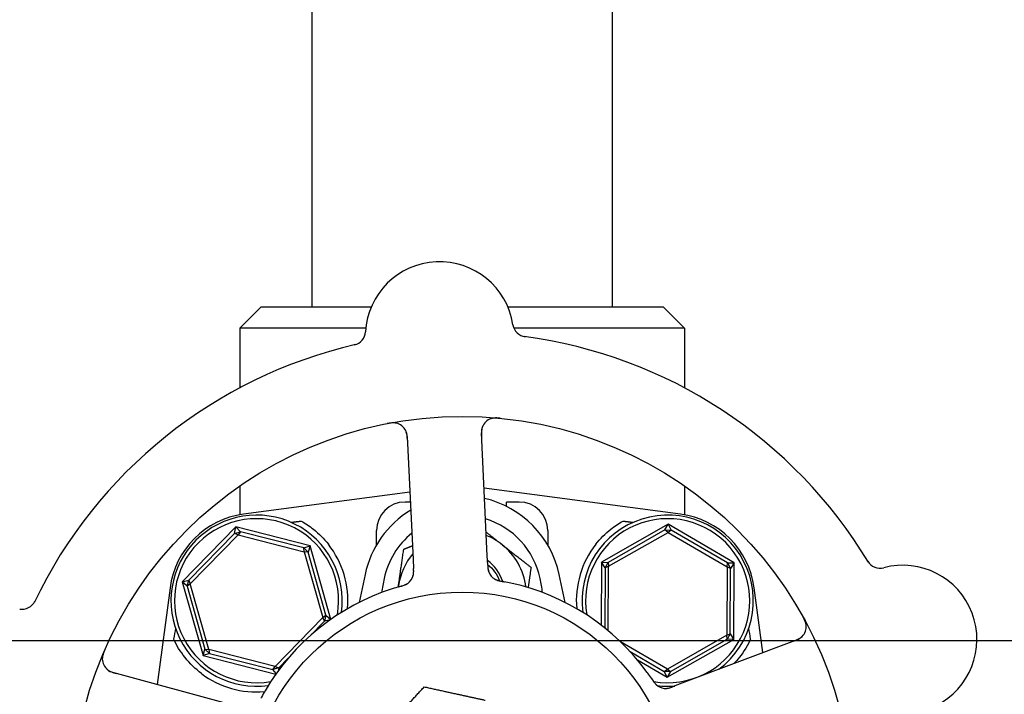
# Model space of a CAD drawing. Header units: inches. Extents: x 36 to 1719, y -84 to 1122.
# Tile 566 of 571: x 1050.18 to 1054.49, y 896.26 to 899.21. Entities that reach past the tile are written whole.
import ezdxf

# ---------------------------------------------------------------- set-up
doc = ezdxf.new("R2010")
doc.units = ezdxf.units.IN
doc.header["$LTSCALE"] = 48
doc.header["$MEASUREMENT"] = 0
doc.layers.add('Dimension (ANSI)', color=7, linetype='Continuous', lineweight=25)
doc.layers.add('Visible (ANSI)', color=7, linetype='Continuous', lineweight=30)
doc.styles.add('Note Text (ANSI)', font='tahoma.ttf')
doc.dimstyles.new('Architectural (ANSI)', dxfattribs={"dimscale": 48, "dimtxt": 0.125, "dimasz": 0.098425, "dimexe": 0.125, "dimexo": 0.0625, "dimgap": 0.031496, "dimtad": 0, "dimtih": 1, "dimtoh": 1, "dimdec": 4, "dimrnd": 1e-08, "dimzin": 3, "dimdsep": 46, "dimlunit": 4, "dimtxsty": 'Note Text (ANSI)', "dimcen": 0.09, "dimdle": 0.393701, "dimclrd": 256, "dimclre": 256, "dimclrt": 256, "dimadec": 0, "dimazin": 3, "dimtfac": 0.96, "dimtofl": 0, "dimtmove": 0, "dimatfit": 3, "dimfxl": 1, "dimfrac": 2, "dimtolj": 1, "dimtzin": 12, "dimlwd": -1, "dimlwe": -1, "dimarcsym": 0})

# ---------------------------------------------------------------- blocks, each defined once
blk = doc.blocks.new('*D17')
at = {"layer": 'Defpoints', "color": 0, "transparency": 16777216}
for p in [(1035.9177, 896.4914), (1035.9177, 760.4914), (1124.1195, 760.4914)]:
    blk.add_point(p, dxfattribs=at)
at = {"layer": 'Dimension (ANSI)', "transparency": 16777216}
for p, q in [((1038.9177, 896.4914), (1130.1195, 896.4914)), ((1124.1195, 891.767), (1124.1195, 835.0133)), ((1124.1195, 765.2158), (1124.1195, 825.9695)), ((1038.9177, 760.4914), (1130.1195, 760.4914))]:
    blk.add_line(p, q, dxfattribs=at)
for points in [[(1123.3321, 891.767), (1124.9069, 891.767), (1124.1195, 896.4914)], [(1123.3321, 765.2158), (1124.9069, 765.2158), (1124.1195, 760.4914)]]:
    blk.add_solid(points, dxfattribs=at)
at = {"layer": 'Dimension (ANSI)', "transparency": 16777216, "insert": (1114.0215, 833.5015), "char_height": 6, "attachment_point": 1, "style": 'Note Text (ANSI)'}
blk.add_mtext('\\A1;11\'-4"', dxfattribs=at)

msp = doc.modelspace()

# ---------------------------------------------------------------- linework, layer by layer
at = {"layer": 'Visible (ANSI)'}
for p, q in [((1052.77153, 900.40377), (1052.77153, 897.9539)), ((1051.45653, 899.9789), (1051.45653, 897.9539)), ((1051.23403, 897.9539), (1051.14028, 897.86015)), ((1051.23403, 897.9539), (1051.71636, 897.9539)), ((1052.31437, 897.9539), (1052.99403, 897.9539)), ((1052.99403, 897.9539), (1053.08778, 897.86015)), ((1051.69211, 897.86015), (1051.14028, 897.86015)), ((1051.14028, 897.86015), (1051.14028, 897.59873)), ((1053.08778, 897.86015), (1052.34105, 897.86015)), ((1053.08778, 897.86015), (1053.08778, 897.59873)), ((1052.22419, 896.86314), (1052.19839, 897.40185)), ((1051.87376, 897.3863), (1051.89956, 896.84759)), ((1051.14028, 897.16903), (1051.14028, 897.04262)), ((1051.88545, 897.14222), (1051.15736, 897.0453)), ((1053.07069, 897.0453), (1052.20998, 897.15987)), ((1053.08778, 897.16903), (1053.08778, 897.04262)), ((1051.88754, 897.09858), (1051.86403, 897.09858)), ((1052.30778, 897.08003), (1052.30778, 897.09858)), ((1052.36403, 897.09858), (1052.30778, 897.09858)), ((1051.12316, 896.98945), (1050.88882, 896.74923)), ((1051.11713, 896.96089), (1051.12316, 896.98945)), ((1051.11713, 896.96089), (1051.14319, 896.96822)), ((1051.12316, 896.98945), (1051.14319, 896.96822)), ((1051.44836, 896.90661), (1051.12316, 896.98945)), ((1051.14319, 896.96822), (1051.13293, 896.95471)), ((1051.42062, 896.89756), (1051.14319, 896.96822)), ((1051.73903, 896.91037), (1051.73903, 896.97358)), ((1052.48903, 896.97358), (1052.48903, 896.91037)), ((1053.01574, 897.00198), (1052.72426, 896.83567)), ((1053.00207, 896.97619), (1052.75341, 896.83431)), ((1052.75542, 896.81747), (1053.01555, 896.96589)), ((1053.00207, 896.97619), (1053.01574, 897.00198)), ((1053.00207, 896.97619), (1053.02914, 896.97605)), ((1053.01555, 896.96589), (1053.00207, 896.97619)), ((1053.02914, 896.97605), (1053.01555, 896.96589)), ((1053.01555, 896.96589), (1053.27416, 896.81482)), ((1053.01574, 897.00198), (1053.02914, 896.97605)), ((1053.3055, 896.83271), (1053.01574, 897.00198)), ((1053.27634, 896.83165), (1053.02914, 896.97605)), ((1051.11713, 896.96089), (1050.91722, 896.75596)), ((1050.92379, 896.74032), (1051.13293, 896.95471)), ((1051.13293, 896.95471), (1051.11713, 896.96089)), ((1051.13293, 896.95471), (1051.42316, 896.88078)), ((1051.42062, 896.89756), (1051.44836, 896.90661)), ((1051.42062, 896.89756), (1051.43999, 896.87866)), ((1051.42316, 896.88078), (1051.42062, 896.89756)), ((1051.43999, 896.87866), (1051.42316, 896.88078)), ((1051.42316, 896.88078), (1051.50426, 896.59247)), ((1051.44836, 896.90661), (1051.43999, 896.87866)), ((1051.51751, 896.60306), (1051.43999, 896.87866)), ((1051.53896, 896.58451), (1051.44836, 896.90661)), ((1051.89956, 896.84759), (1051.90147, 896.80773)), ((1052.2261, 896.8233), (1052.22419, 896.86314)), ((1052.72426, 896.83567), (1052.72285, 896.5597)), ((1052.72426, 896.83567), (1052.75341, 896.83431)), ((1052.73976, 896.81095), (1052.72426, 896.83567)), ((1052.73976, 896.81095), (1052.73842, 896.54751)), ((1052.73976, 896.81095), (1052.75341, 896.83431)), ((1052.75542, 896.81747), (1052.73976, 896.81095)), ((1052.75341, 896.83431), (1052.75542, 896.81747)), ((1052.75398, 896.53481), (1052.75542, 896.81747)), ((1053.27416, 896.81482), (1053.27263, 896.51533)), ((1053.27416, 896.81482), (1053.27634, 896.83165)), ((1053.28975, 896.80814), (1053.27416, 896.81482)), ((1053.27634, 896.83165), (1053.3055, 896.83271)), ((1053.27634, 896.83165), (1053.28975, 896.80814)), ((1053.28829, 896.52185), (1053.28975, 896.80814)), ((1053.3055, 896.83271), (1053.28975, 896.80814)), ((1053.30379, 896.49712), (1053.3055, 896.83271)), ((1050.88882, 896.74923), (1050.91722, 896.75596)), ((1050.91054, 896.72974), (1050.88882, 896.74923)), ((1050.88882, 896.74923), (1050.97969, 896.42618)), ((1050.91054, 896.72974), (1050.91722, 896.75596)), ((1050.91722, 896.75596), (1050.92379, 896.74032)), ((1051.68911, 896.78095), (1051.66344, 896.65913)), ((1052.56461, 896.65913), (1052.53894, 896.78095)), ((1050.83513, 896.72306), (1050.77869, 896.2991)), ((1050.92379, 896.74032), (1050.91054, 896.72974)), ((1050.91054, 896.72974), (1050.98806, 896.45414)), ((1051.00489, 896.45201), (1050.92379, 896.74032)), ((1053.43076, 896.43881), (1053.39292, 896.72306)), ((1051.50426, 896.59247), (1051.29512, 896.37809)), ((1051.44725, 896.51166), (1051.51083, 896.57683)), ((1051.50426, 896.59247), (1051.51751, 896.60306)), ((1051.51083, 896.57683), (1051.50426, 896.59247)), ((1051.51751, 896.60306), (1051.51083, 896.57683)), ((1051.53681, 896.58299), (1051.51083, 896.57683)), ((1051.51751, 896.60306), (1051.53852, 896.5842)), ((1053.01231, 896.33082), (1053.30379, 896.49712)), ((1053.27263, 896.51533), (1053.0125, 896.3669)), ((1053.02598, 896.3566), (1053.27464, 896.49848)), ((1053.5804, 896.49548), (1053.07603, 896.30447)), ((1053.27263, 896.51533), (1053.28829, 896.52185)), ((1053.27464, 896.49848), (1053.27263, 896.51533)), ((1053.28829, 896.52185), (1053.27464, 896.49848)), ((1053.30379, 896.49712), (1053.27464, 896.49848)), ((1053.28829, 896.52185), (1053.30379, 896.49712)), ((1050.97969, 896.42618), (1050.98806, 896.45414)), ((1050.98806, 896.45414), (1051.00489, 896.45201)), ((1051.00743, 896.43524), (1050.98806, 896.45414)), ((1051.00489, 896.45201), (1051.00743, 896.43524)), ((1051.29512, 896.37809), (1051.00489, 896.45201)), ((1053.0125, 896.3669), (1052.80809, 896.48631)), ((1051.00743, 896.43524), (1050.97969, 896.42618)), ((1050.97969, 896.42618), (1051.29841, 896.345)), ((1051.00743, 896.43524), (1051.28486, 896.36457)), ((1051.31092, 896.3719), (1051.35247, 896.4145)), ((1052.84935, 896.44411), (1052.99891, 896.35674)), ((1052.88189, 896.407), (1053.01231, 896.33082)), ((1051.28486, 896.36457), (1051.29512, 896.37809)), ((1051.31092, 896.3719), (1051.28486, 896.36457)), ((1051.30053, 896.34797), (1051.28486, 896.36457)), ((1051.29512, 896.37809), (1051.31092, 896.3719)), ((1051.31092, 896.3719), (1051.30806, 896.35836)), ((1052.99891, 896.35674), (1053.0125, 896.3669)), ((1053.0125, 896.3669), (1053.02598, 896.3566)), ((1051.10501, 896.21008), (1050.58469, 896.35201)), ((1053.02598, 896.3566), (1052.99891, 896.35674)), ((1053.01231, 896.33082), (1052.99891, 896.35674)), ((1053.02598, 896.3566), (1053.01231, 896.33082)), ((1053.07603, 896.30447), (1053.0387, 896.29034))]:
    msp.add_line(p, q, dxfattribs=at)
for radius in [1.7075, 0.9375]:
    msp.add_circle((1052.11403, 895.7664), radius, dxfattribs=at)
for centre, radius, start, end in [((1052.01537, 897.82654), 0.325, 8.66113, 176.82247), ((1052.39845, 897.88489), 0.0625, 188.66113, 262.3534), ((1051.62846, 897.84802), 0.0625, 283.1302, 356.82247), ((1052.11403, 895.7664), 2.075, 102.99965, 154.48395), ((1052.11403, 895.7664), 2.075, 30.99965, 82.48395), ((1051.81133, 897.38331), 0.0625, 2.7418, 100.60325), ((1052.26082, 897.40484), 0.0625, 84.88035, 182.7418), ((1051.86403, 896.97358), 0.125, 90, 180), ((1052.11403, 896.6914), 0.43425, 11.9007, 76.93978), ((1052.36403, 896.97358), 0.125, 0, 90), ((1052.11403, 896.6914), 0.43425, 121.17296, 168.0993), ((1051.20685, 896.67358), 0.375, 97.58266, 172.41734), ((1051.21403, 896.6664), 0.375, 352.17396, 277.82604), ((1051.21403, 896.6664), 0.35938, 350.02465, 279.97535), ((1052.11403, 896.6914), 0.34909, 11.9007, 72.94151), ((1053.01403, 896.6664), 0.375, 306.768, 187.82604), ((1053.01403, 896.6664), 0.35938, 260.11375, 189.97535), ((1053.0212, 896.67358), 0.375, 7.58266, 82.41734), ((1052.11403, 896.6914), 0.34909, 129.05816, 168.0993), ((1052.11403, 896.6914), 0.2815, 51.86636, 67.90218), ((1051.21403, 896.6664), 0.4, 355.00108, 38.18136), ((1052.11403, 896.6914), 0.2815, 7.18473, 51.86636), ((1053.01403, 896.6664), 0.4, 141.81864, 184.99892), ((1052.11403, 896.6914), 0.2815, 140.00252, 171.86636), ((1052.11403, 896.6914), 0.18733, 18.39093, 53.59902), ((1053.94371, 896.87145), 0.0625, 211.1302, 284.82247), ((1052.2891, 896.81438), 0.0625, 200.31583, 240.22862), ((1054.04285, 896.49685), 0.325, 296.66113, 104.82247), ((1051.83961, 896.79285), 0.0625, 305.2706, 346.30345), ((1052.11403, 895.7664), 1, 107.83299, 149.65061), ((1052.11403, 896.6914), 0.2815, 171.86636, 172.81527), ((1052.11403, 895.7664), 1, 35.83299, 77.65061), ((1050.18711, 896.69155), 0.0625, 260.66113, 334.3534), ((1053.55826, 896.55393), 0.0625, 290.7418, 28.60325), ((1050.60114, 896.41231), 0.0625, 156.88035, 254.7418), ((1051.21403, 896.6664), 0.4, 232.97261, 274.99892), ((1053.00544, 896.34457), 0.0625, 233.2706, 274.30345), ((1053.01403, 896.6664), 0.375, 263.08462, 274.7156)]:
    msp.add_arc(centre, radius, start, end, dxfattribs=at)
for centre, major_axis, start_param, end_param in [((1050.61607, 893.65657), (0.57653, 4.33091), 0.8462542, 0.8607442), ((1053.61198, 893.65657), (-0.57653, 4.33091), 5.4224411, 5.4369311)]:
    msp.add_ellipse(centre, major_axis=major_axis, ratio=0.0429148, start_param=start_param, end_param=end_param, dxfattribs=at)
for points, knots in [([(1051.82699, 897.44382), (1051.82644, 897.44395), (1051.82574, 897.4441), (1051.8233, 897.44459), (1051.82133, 897.44489), (1051.81728, 897.44522), (1051.81548, 897.44531), (1051.8111, 897.44533), (1051.80837, 897.44523), (1051.80325, 897.44483), (1051.80081, 897.44456), (1051.79576, 897.44387), (1051.79311, 897.44343), (1051.78896, 897.44267), (1051.78739, 897.44237), (1051.78579, 897.44205)], [0.10313051, 0.10313051, 0.10313051, 0.10313051, 0.11603194, 0.11603194, 0.14472132, 0.14472132, 0.16305353, 0.16305353, 0.18481803, 0.18481803, 0.20320409, 0.20320409, 0.22373688, 0.22373688, 0.23709216, 0.23709216, 0.23709216, 0.23709216]), ([(1052.28066, 897.46575), (1052.27985, 897.46583), (1052.27904, 897.46591), (1052.27564, 897.46623), (1052.27293, 897.46645), (1052.26793, 897.46673), (1052.26563, 897.4668), (1052.26061, 897.46684), (1052.25784, 897.46675), (1052.25341, 897.46644), (1052.25161, 897.46625), (1052.24825, 897.46578), (1052.24667, 897.46549), (1052.24359, 897.46481), (1052.2421, 897.46441), (1052.24029, 897.46385), (1052.23976, 897.46367), (1052.23934, 897.46353)], [0, 0, 0, 0, 0.00673636, 0.00673636, 0.02806078, 0.02806078, 0.0453371, 0.0453371, 0.06652159, 0.06652159, 0.08352225, 0.08352225, 0.101589, 0.101589, 0.12223492, 0.12223492, 0.13206643, 0.13206643, 0.13206643, 0.13206643]), ([(1051.87455, 897.36983), (1051.87452, 897.37045), (1051.87449, 897.37107), (1051.87439, 897.37311), (1051.87432, 897.37453), (1051.87393, 897.38128), (1051.87348, 897.38645), (1051.87228, 897.39455), (1051.8716, 897.39789), (1051.86938, 897.40618), (1051.86735, 897.41096), (1051.86568, 897.41414), (1051.86552, 897.41445), (1051.86536, 897.41473)], [0, 0, 0, 0, 0.00480624, 0.00480624, 0.01589597, 0.01589597, 0.05833406, 0.05833406, 0.09384639, 0.09384639, 0.15340885, 0.15340885, 0.16065924, 0.16065924, 0.16065924, 0.16065924]), ([(1052.20427, 897.43144), (1052.20399, 897.43083), (1052.20366, 897.43007), (1052.20242, 897.42693), (1052.20163, 897.42456), (1052.20007, 897.41784), (1052.1994, 897.41356), (1052.19878, 897.40521), (1052.19869, 897.40125), (1052.19877, 897.39536), (1052.19883, 897.39359), (1052.19897, 897.38971), (1052.19907, 897.38756), (1052.19918, 897.38545)], [0.11682073, 0.11682073, 0.11682073, 0.11682073, 0.13209763, 0.13209763, 0.17640845, 0.17640845, 0.22121697, 0.22121697, 0.25582457, 0.25582457, 0.27005755, 0.27005755, 0.2865375, 0.2865375, 0.2865375, 0.2865375]), ([(1051.4096, 897.01532), (1051.42743, 897.00533), (1051.44565, 896.99327), (1051.48705, 896.96033), (1051.50953, 896.93772), (1051.52845, 896.91366)], [0.52955844, 0.52955844, 0.52955844, 0.52955844, 0.6981502, 0.6981502, 0.92955653, 0.92955653, 0.92955653, 0.92955653]), ([(1052.6996, 896.91366), (1052.71855, 896.93775), (1052.74107, 896.96039), (1052.78247, 896.99332), (1052.80065, 897.00535), (1052.81845, 897.01532)], [2.4581256, 2.4581256, 2.4581256, 2.4581256, 2.68988255, 2.68988255, 2.85814401, 2.85814401, 2.85814401, 2.85814401]), ([(1051.89826, 896.77125), (1051.89836, 896.77152), (1051.89845, 896.7718), (1051.89882, 896.7729), (1051.8991, 896.77378), (1051.89982, 896.77633), (1051.90024, 896.77807), (1051.90125, 896.78332), (1051.90165, 896.78706), (1051.90193, 896.79384), (1051.9019, 896.79694), (1051.90181, 896.7999)], [0.094581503, 0.094581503, 0.094581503, 0.094581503, 0.09763667, 0.09763667, 0.105884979, 0.105884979, 0.120706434, 0.120706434, 0.149461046, 0.149461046, 0.17255876, 0.17255876, 0.17255876, 0.17255876]), ([(1051.9001, 896.77709), (1051.9001, 896.77709), (1051.9001, 896.7771), (1051.90011, 896.77713), (1051.90012, 896.7772), (1051.90021, 896.77752), (1051.90028, 896.77782), (1051.90062, 896.77926), (1051.90101, 896.78117), (1051.90138, 896.78388), (1051.90147, 896.78457), (1051.90186, 896.78839), (1051.90198, 896.79177), (1051.90189, 896.79771), (1051.90183, 896.79957), (1051.90171, 896.80248), (1051.90167, 896.80349), (1051.90157, 896.80555), (1051.90152, 896.80662), (1051.90147, 896.80766)], [0.05598665, 0.05598665, 0.05598665, 0.05598665, 0.056873, 0.056873, 0.06006969, 0.06006969, 0.06858048, 0.06858048, 0.09786866, 0.09786866, 0.10758076, 0.10758076, 0.14991048, 0.14991048, 0.16694481, 0.16694481, 0.17567446, 0.17567446, 0.18444701, 0.18444701, 0.18444701, 0.18444701]), ([(1052.2261, 896.82313), (1052.22615, 896.82217), (1052.2262, 896.82118), (1052.22629, 896.81928), (1052.22634, 896.81835), (1052.22649, 896.81564), (1052.2266, 896.81392), (1052.22681, 896.81114), (1052.22691, 896.81003), (1052.22732, 896.80583), (1052.22772, 896.8032), (1052.2285, 896.79922), (1052.22899, 896.79725), (1052.2299, 896.79435), (1052.23016, 896.79357), (1052.23057, 896.79243), (1052.23074, 896.79199), (1052.23081, 896.7918), (1052.23082, 896.79178), (1052.23082, 896.79178)], [0, 0, 0, 0, 0.00805947, 0.00805947, 0.01607833, 0.01607833, 0.0318321, 0.0318321, 0.04288224, 0.04288224, 0.07619177, 0.07619177, 0.108399, 0.108399, 0.12047641, 0.12047641, 0.12953115, 0.12953115, 0.13163232, 0.13163232, 0.13163232, 0.13163232]), ([(1052.22653, 896.815), (1052.2266, 896.81396), (1052.22668, 896.8129), (1052.22704, 896.80876), (1052.22743, 896.8056), (1052.22852, 896.7997), (1052.22921, 896.79689), (1052.23056, 896.79264), (1052.23115, 896.79105), (1052.23202, 896.78895), (1052.2323, 896.78832), (1052.23262, 896.78761), (1052.23268, 896.78748), (1052.23274, 896.78736)], [0.016833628, 0.016833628, 0.016833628, 0.016833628, 0.024996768, 0.024996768, 0.048690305, 0.048690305, 0.071674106, 0.071674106, 0.086017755, 0.086017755, 0.092484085, 0.092484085, 0.093980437, 0.093980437, 0.093980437, 0.093980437]), ([(1052.25268, 896.76358), (1052.25312, 896.76328), (1052.25359, 896.76297), (1052.25488, 896.76215), (1052.25579, 896.76161), (1052.25734, 896.76077), (1052.25775, 896.76056), (1052.25941, 896.75972), (1052.26088, 896.75903), (1052.2641, 896.75772), (1052.26574, 896.7571), (1052.26886, 896.75605), (1052.27023, 896.75561), (1052.27415, 896.75445), (1052.27695, 896.75371), (1052.28221, 896.75246), (1052.28468, 896.75192), (1052.29034, 896.75076), (1052.29354, 896.75016), (1052.29749, 896.74942), (1052.29826, 896.74928), (1052.29902, 896.74914)], [0.13529989, 0.13529989, 0.13529989, 0.13529989, 0.15041637, 0.15041637, 0.17862377, 0.17862377, 0.18801437, 0.18801437, 0.21370501, 0.21370501, 0.23365387, 0.23365387, 0.24706173, 0.24706173, 0.26969876, 0.26969876, 0.28871805, 0.28871805, 0.31389266, 0.31389266, 0.3199487, 0.3199487, 0.3199487, 0.3199487]), ([(1052.25731, 896.76055), (1052.25731, 896.76055), (1052.25738, 896.76051), (1052.25772, 896.76032), (1052.25813, 896.76008), (1052.25928, 896.75947), (1052.26009, 896.75905), (1052.26264, 896.75785), (1052.26462, 896.75703), (1052.26834, 896.75572), (1052.26995, 896.75521), (1052.27292, 896.75438), (1052.27422, 896.75404), (1052.27767, 896.75319), (1052.27993, 896.7527), (1052.28459, 896.75177), (1052.28705, 896.75132), (1052.28996, 896.7508), (1052.2905, 896.7507), (1052.29104, 896.75061)], [0.07093315, 0.07093315, 0.07093315, 0.07093315, 0.07636583, 0.07636583, 0.08666451, 0.08666451, 0.09983228, 0.09983228, 0.12422953, 0.12422953, 0.14000404, 0.14000404, 0.15098747, 0.15098747, 0.16837574, 0.16837574, 0.18725582, 0.18725582, 0.19162474, 0.19162474, 0.19162474, 0.19162474]), ([(1052.3279, 896.74326), (1052.31852, 896.74531), (1052.30678, 896.74769), (1052.29717, 896.74948), (1052.29497, 896.74989), (1052.29296, 896.75026), (1052.29113, 896.75059)], [0, 0, 0, 0, 0.41999651, 0.41999651, 0.41999651, 0.51583384, 0.51583384, 0.51583384, 0.51583384]), ([(1051.84379, 896.72919), (1051.8361, 896.72702), (1051.82526, 896.72385), (1051.81578, 896.72089), (1051.81301, 896.72002), (1051.81032, 896.71917), (1051.80778, 896.71835)], [0.48416631, 0.48416631, 0.48416631, 0.48416631, 0.88318571, 0.88318571, 0.88318571, 1, 1, 1, 1]), ([(1051.83599, 896.72697), (1051.83913, 896.72788), (1051.84225, 896.72877), (1051.84798, 896.73048), (1051.85058, 896.73129), (1051.85542, 896.7329), (1051.8577, 896.73371), (1051.86138, 896.7351), (1051.86288, 896.7357), (1051.86614, 896.73706), (1051.8678, 896.73782), (1051.87075, 896.73925), (1051.87202, 896.73993), (1051.8749, 896.74156), (1051.87629, 896.74246), (1051.87866, 896.74412), (1051.87969, 896.74492), (1051.88055, 896.74562)], [0, 0, 0, 0, 0.02532917, 0.02532917, 0.0459278, 0.0459278, 0.06431611, 0.06431611, 0.0780154, 0.0780154, 0.09688899, 0.09688899, 0.11755371, 0.11755371, 0.15067697, 0.15067697, 0.17984281, 0.17984281, 0.17984281, 0.17984281]), ([(1051.8438, 896.72919), (1051.84467, 896.72944), (1051.84553, 896.72968), (1051.84728, 896.73017), (1051.84816, 896.73042), (1051.85138, 896.73134), (1051.85377, 896.73206), (1051.85844, 896.73358), (1051.86076, 896.7344), (1051.8642, 896.73575), (1051.86548, 896.73628), (1051.86843, 896.73761), (1051.86997, 896.73838), (1051.87229, 896.73966), (1051.87319, 896.74019), (1051.8749, 896.74127), (1051.87571, 896.74182), (1051.8763, 896.74224), (1051.8764, 896.74231), (1051.8764, 896.74231)], [0, 0, 0, 0, 0.00712604, 0.00712604, 0.01419238, 0.01419238, 0.03284312, 0.03284312, 0.05207098, 0.05207098, 0.06472354, 0.06472354, 0.08419423, 0.08419423, 0.09866358, 0.09866358, 0.11516786, 0.11516786, 0.12167905, 0.12167905, 0.12167905, 0.12167905]), ([(1053.62065, 896.55773), (1053.6206, 896.5583), (1053.62054, 896.55901), (1053.62024, 896.56149), (1053.61992, 896.56345), (1053.61899, 896.5674), (1053.61851, 896.56915), (1053.61718, 896.57332), (1053.61624, 896.57588), (1053.61427, 896.58063), (1053.61326, 896.58287), (1053.61105, 896.58746), (1053.60981, 896.58984), (1053.6078, 896.59355), (1053.60703, 896.59495), (1053.60624, 896.59637)], [0.10313051, 0.10313051, 0.10313051, 0.10313051, 0.11603194, 0.11603194, 0.14472131, 0.14472131, 0.16305353, 0.16305353, 0.18481803, 0.18481803, 0.20320408, 0.20320408, 0.22373688, 0.22373688, 0.23709216, 0.23709216, 0.23709216, 0.23709216]), ([(1050.97315, 896.34706), (1050.94658, 896.36709), (1050.92168, 896.39139), (1050.88015, 896.44357), (1050.86359, 896.47149), (1050.85143, 896.49751), (1050.85119, 896.49802), (1050.85095, 896.49854)], [2.42631307, 2.42631307, 2.42631307, 2.42631307, 2.67966435, 2.67966435, 2.93613641, 2.93613641, 2.94128789, 2.94128789, 2.94128789, 2.94128789]), ([(1053.3771, 896.49854), (1053.3652, 896.47279), (1053.34861, 896.4446), (1053.32022, 896.40874), (1053.31226, 896.3996), (1053.30387, 896.39079)], [0.44734115, 0.44734115, 0.44734115, 0.44734115, 0.70623872, 0.70623872, 0.7975395, 0.7975395, 0.7975395, 0.7975395]), ([(1053.56498, 896.48964), (1053.56556, 896.48986), (1053.56614, 896.49008), (1053.56805, 896.4908), (1053.56938, 896.49131), (1053.57568, 896.49376), (1053.58045, 896.4958), (1053.58778, 896.49944), (1053.59076, 896.50112), (1053.59795, 896.50579), (1053.60187, 896.5092), (1053.60438, 896.51176), (1053.60462, 896.51202), (1053.60484, 896.51225)], [0, 0, 0, 0, 0.00480624, 0.00480624, 0.01589597, 0.01589597, 0.05833406, 0.05833406, 0.09384639, 0.09384639, 0.15340885, 0.15340885, 0.16065924, 0.16065924, 0.16065924, 0.16065924]), ([(1050.54934, 896.45), (1050.54901, 896.44926), (1050.54869, 896.44852), (1050.54733, 896.44537), (1050.54628, 896.44287), (1050.54448, 896.4382), (1050.54369, 896.43603), (1050.54211, 896.43127), (1050.54133, 896.42861), (1050.54026, 896.42431), (1050.53989, 896.42254), (1050.53929, 896.41919), (1050.53908, 896.4176), (1050.53877, 896.41446), (1050.5387, 896.41292), (1050.53867, 896.41102), (1050.53867, 896.41047), (1050.53868, 896.41002)], [0, 0, 0, 0, 0.00673636, 0.00673636, 0.02806078, 0.02806078, 0.0453371, 0.0453371, 0.06652159, 0.06652159, 0.08352225, 0.08352225, 0.101589, 0.101589, 0.12223492, 0.12223492, 0.13206643, 0.13206643, 0.13206643, 0.13206643]), ([(1050.55836, 896.36675), (1050.55886, 896.3663), (1050.55948, 896.36575), (1050.56208, 896.36359), (1050.56409, 896.36211), (1050.57, 896.35856), (1050.57386, 896.3566), (1050.58161, 896.35343), (1050.58535, 896.35211), (1050.59098, 896.35038), (1050.59268, 896.34988), (1050.59642, 896.34882), (1050.59849, 896.34825), (1050.60053, 896.34769)], [0.11682073, 0.11682073, 0.11682073, 0.11682073, 0.13209763, 0.13209763, 0.17640846, 0.17640846, 0.22121697, 0.22121697, 0.25582457, 0.25582457, 0.27005755, 0.27005755, 0.2865375, 0.2865375, 0.2865375, 0.2865375]), ([(1052.94619, 896.32093), (1052.94175, 896.32757), (1052.93538, 896.3369), (1052.92964, 896.345), (1052.92795, 896.34737), (1052.92632, 896.34966), (1052.92475, 896.35182)], [0.48416631, 0.48416631, 0.48416631, 0.48416631, 0.88318571, 0.88318571, 0.88318571, 1, 1, 1, 1]), ([(1052.94166, 896.32766), (1052.9435, 896.32495), (1052.94531, 896.32226), (1052.94871, 896.31734), (1052.95029, 896.31512), (1052.95332, 896.31101), (1052.95478, 896.3091), (1052.95724, 896.30602), (1052.95828, 896.30478), (1052.96058, 896.3021), (1052.96181, 896.30076), (1052.96409, 896.2984), (1052.96513, 896.29739), (1052.96757, 896.29516), (1052.96885, 896.29412), (1052.97116, 896.29238), (1052.97224, 896.29164), (1052.97318, 896.29104)], [0, 0, 0, 0, 0.0253292, 0.0253292, 0.04592782, 0.04592782, 0.06431613, 0.06431613, 0.07801539, 0.07801539, 0.09688899, 0.09688899, 0.11755369, 0.11755369, 0.15067695, 0.15067695, 0.17984281, 0.17984281, 0.17984281, 0.17984281]), ([(1052.94619, 896.32092), (1052.9467, 896.32017), (1052.94719, 896.31942), (1052.9482, 896.31791), (1052.94871, 896.31715), (1052.95058, 896.31437), (1052.952, 896.31232), (1052.95489, 896.30835), (1052.95638, 896.3064), (1052.95873, 896.30354), (1052.95964, 896.30249), (1052.96181, 896.30009), (1052.96302, 896.29887), (1052.96495, 896.29706), (1052.96574, 896.29637), (1052.96729, 896.29507), (1052.96806, 896.29448), (1052.96864, 896.29404), (1052.96875, 896.29396), (1052.96875, 896.29396)], [0, 0, 0, 0, 0.00712604, 0.00712604, 0.01419238, 0.01419238, 0.03284312, 0.03284312, 0.05207098, 0.05207098, 0.06472354, 0.06472354, 0.08419423, 0.08419423, 0.09866358, 0.09866358, 0.11516786, 0.11516786, 0.12167905, 0.12167905, 0.12167905, 0.12167905]), ([(1053.00302, 896.28212), (1053.00331, 896.28211), (1053.00361, 896.28211), (1053.00476, 896.28209), (1053.00569, 896.2821), (1053.00833, 896.2822), (1053.01012, 896.28234), (1053.01543, 896.283), (1053.0191, 896.28378), (1053.02564, 896.28561), (1053.02858, 896.28659), (1053.03136, 896.28759)], [0.094581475, 0.094581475, 0.094581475, 0.094581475, 0.097636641, 0.097636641, 0.105884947, 0.105884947, 0.120706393, 0.120706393, 0.149460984, 0.149460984, 0.172558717, 0.172558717, 0.172558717, 0.172558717]), ([(1053.00915, 896.28218), (1053.00915, 896.28218), (1053.00915, 896.28218), (1053.00919, 896.28218), (1053.00926, 896.28218), (1053.00958, 896.28221), (1053.0099, 896.28223), (1053.01137, 896.28235), (1053.01331, 896.28257), (1053.016, 896.28305), (1053.01668, 896.28319), (1053.02043, 896.28399), (1053.02369, 896.28492), (1053.02931, 896.28685), (1053.03105, 896.28748), (1053.03379, 896.28849), (1053.03474, 896.28884), (1053.03667, 896.28957), (1053.03767, 896.28994), (1053.03865, 896.29032)], [0.05598665, 0.05598665, 0.05598665, 0.05598665, 0.05687301, 0.05687301, 0.0600697, 0.0600697, 0.06858049, 0.06858049, 0.09786867, 0.09786867, 0.10758076, 0.10758076, 0.14991049, 0.14991049, 0.16694482, 0.16694482, 0.17567446, 0.17567446, 0.18444701, 0.18444701, 0.18444701, 0.18444701]), ([(1051.25107, 896.27167), (1051.24621, 896.26338), (1051.24032, 896.25296), (1051.23565, 896.24437), (1051.23458, 896.24241), (1051.23361, 896.2406), (1051.23273, 896.23897)], [0, 0, 0, 0, 0.41999651, 0.41999651, 0.41999651, 0.51583384, 0.51583384, 0.51583384, 0.51583384])]:
    msp.add_open_spline(points, degree=3, knots=knots, dxfattribs=at)
for points, weights in [([(1051.36498, 897.00967), (1051.38732, 897.0125), (1051.4096, 897.01532)], [0.999969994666, 0.999969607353, 0.999970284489]), ([(1052.81845, 897.01532), (1052.84074, 897.0125), (1052.86307, 897.00967)], [0.999970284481, 0.999969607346, 0.999969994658]), ([(1052.21923, 896.96669), (1052.25433, 896.93914), (1052.28785, 896.91282)], [1.01874043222, 1.02109815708, 1]), ([(1051.83536, 896.73123), (1051.84603, 896.80589), (1051.85835, 896.89211)], [1, 1.0379548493, 1]), ([(1051.85835, 896.89211), (1051.87808, 896.90003), (1051.89669, 896.9075)], [1, 1.0090077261, 1.01373989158]), ([(1052.28785, 896.91282), (1052.34718, 896.86624), (1052.41569, 896.81246)], [1, 1.0379548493, 1]), ([(1052.41569, 896.81246), (1052.40899, 896.76563), (1052.40301, 896.72373)], [1, 1.02026440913, 1.01889014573]), ([(1051.8347, 896.72659), (1051.83503, 896.72891), (1051.83536, 896.73123)], [1.0022030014, 1.00113546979, 1]), ([(1051.76299, 896.0864), (1051.84874, 896.18046), (1051.94775, 896.28907)], [1, 1.0379548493, 1]), ([(1051.94775, 896.28907), (1052.09131, 896.25763), (1052.21564, 896.2304)], [1, 1.0379548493, 1])]:
    msp.add_rational_spline(points, weights, degree=2, dxfattribs=at)
for points in [[(1052.22576, 896.82568), (1052.24871, 896.80646), (1052.2669, 896.78152), (1052.2776, 896.75357)], [(1051.77244, 896.76339), (1051.76816, 896.74311), (1051.76466, 896.72276), (1051.76189, 896.70235)], [(1052.46616, 896.70235), (1052.46339, 896.72276), (1052.45989, 896.74311), (1052.45561, 896.76339)]]:
    msp.add_open_spline(points, degree=3, dxfattribs=at)

# ---------------------------------------------------------------- dimensions: what is measured, and where the dimension line sits
at = {"layer": 'Dimension (ANSI)'}
dim = msp.add_linear_dim(base=(1124.11953, 760.4914), p1=(1035.91768, 896.4914), p2=(1035.91768, 760.4914), angle=90, dimstyle='Architectural (ANSI)', override={"dimgap": 0.031496, "dimdec": 4, "dimlfac": 1, "dimtol": 0, "dimlim": 0, "dimtp": 0, "dimtm": 0, "dimtdec": 2, "dimatfit": 1}, dxfattribs=at)
dim.commit()
dim.dimension.update_dxf_attribs({"geometry": '*D17', "text_midpoint": (1124.11953, 830.4914), "dimtype": 160})

doc.saveas('drawing.dxf')
